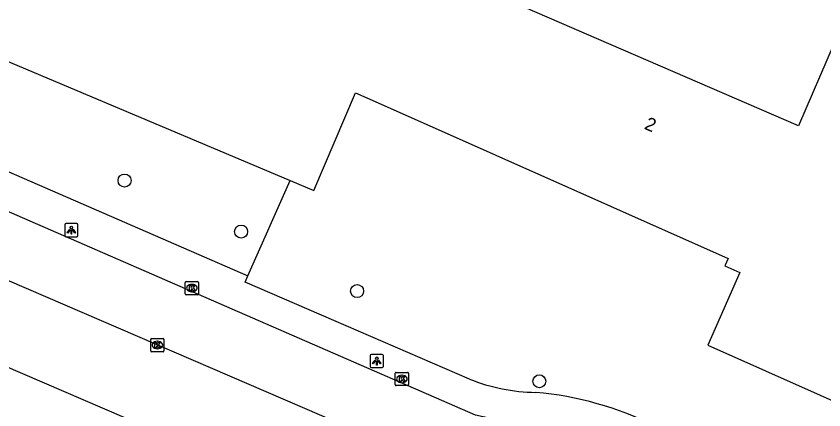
# Model space of a CAD drawing. Extents: x 162812 to 163818, y 381639 to 382470.
# Drawn here: x 163477 to 163537.8, y 381969.5 to 381999.1 of the extents above; entities that cross this region are included whole.
import ezdxf

# ---------------------------------------------------------------- set-up
doc = ezdxf.new("R2010")
doc.units = 0
for name, color, linetype in [('IMGEO_Boom', 7, 'Continuous'), ('IMGEO_Kolk', 7, 'Continuous'), ('IMGEO_Lichtpunt', 7, 'Continuous'), ('IMGEO_Pand', 7, 'Continuous'), ('IMGEO_Pand_nummerreeks', 7, 'Continuous'), ('IMGEO_Rijbaan_lokaal_open', 7, 'Continuous'), ('IMGEO_Voetpad_open', 7, 'Continuous')]:
    doc.layers.add(name, color=color, linetype=linetype)

msp = doc.modelspace()

# ---------------------------------------------------------------- linework, layer by layer
at = {"layer": 'IMGEO_Boom'}
for centre in [(163485.177, 381986.782), (163493.956, 381982.943), (163502.685, 381978.466), (163516.408, 381971.685)]:
    msp.add_circle(centre, 0.489, dxfattribs=at)
at = {"layer": 'IMGEO_Kolk'}
for p, q in [((163489.743, 381978.267), (163489.743, 381979.119)), ((163489.818, 381979.193), (163490.67, 381979.193)), ((163490.231, 381978.973), (163490.256, 381978.973)), ((163490.744, 381979.119), (163490.744, 381978.267)), ((163490.254, 381978.413), (163490.229, 381978.413)), ((163490.67, 381978.193), (163489.818, 381978.193)), ((163487.145, 381973.983), (163487.145, 381974.835)), ((163487.22, 381974.909), (163488.072, 381974.909)), ((163487.633, 381974.689), (163487.658, 381974.689)), ((163488.146, 381974.835), (163488.146, 381973.983)), ((163487.656, 381974.129), (163487.631, 381974.129)), ((163488.072, 381973.909), (163487.22, 381973.909)), ((163505.561, 381971.43), (163505.561, 381972.282)), ((163505.636, 381972.356), (163506.488, 381972.356)), ((163506.562, 381972.282), (163506.562, 381971.43)), ((163506.072, 381971.576), (163506.047, 381971.576)), ((163506.049, 381972.136), (163506.074, 381972.136)), ((163506.488, 381971.356), (163505.636, 381971.356))]:
    msp.add_line(p, q, dxfattribs=at)
for points in [[(163489.743, 381978.267), (163489.743, 381979.119)], [(163489.818, 381979.193), (163490.67, 381979.193)], [(163490.064, 381978.893), (163490.187, 381978.893), (163490.187, 381978.742), (163490.317, 381978.893), (163490.481, 381978.893), (163490.335, 381978.742), (163490.488, 381978.493), (163490.336, 381978.493), (163490.251, 381978.657), (163490.187, 381978.59), (163490.187, 381978.493), (163490.064, 381978.493), (163490.064, 381978.893)], [(163490.744, 381979.119), (163490.744, 381978.267)], [(163490.67, 381978.193), (163489.818, 381978.193)], [(163487.145, 381973.983), (163487.145, 381974.835)], [(163487.22, 381974.909), (163488.072, 381974.909)], [(163487.466, 381974.609), (163487.589, 381974.609), (163487.589, 381974.458), (163487.719, 381974.609), (163487.883, 381974.609), (163487.737, 381974.458), (163487.89, 381974.209), (163487.738, 381974.209), (163487.653, 381974.373), (163487.589, 381974.306), (163487.589, 381974.209), (163487.466, 381974.209), (163487.466, 381974.609)], [(163488.146, 381974.835), (163488.146, 381973.983)], [(163488.072, 381973.909), (163487.22, 381973.909)], [(163505.561, 381971.43), (163505.561, 381972.282)], [(163505.636, 381972.356), (163506.488, 381972.356)], [(163506.562, 381972.282), (163506.562, 381971.43)], [(163505.882, 381972.056), (163506.005, 381972.056), (163506.005, 381971.905), (163506.135, 381972.056), (163506.299, 381972.056), (163506.153, 381971.905), (163506.306, 381971.656), (163506.154, 381971.656), (163506.069, 381971.82), (163506.005, 381971.753), (163506.005, 381971.656), (163505.882, 381971.656), (163505.882, 381972.056)], [(163506.488, 381971.356), (163505.636, 381971.356)]]:
    msp.add_lwpolyline(points, dxfattribs=at)
for centre, start, end in [((163489.82, 381979.117), 91.55205, 178.44795), ((163489.82, 381979.117), 91.55205, 178.44795), ((163490.668, 381979.117), 1.55205, 88.44795), ((163490.668, 381979.117), 1.55205, 88.44795), ((163489.82, 381978.269), 181.55205, 268.44795), ((163489.82, 381978.269), 181.55205, 268.44795), ((163490.668, 381978.269), 271.55205, 358.44795), ((163490.668, 381978.269), 271.55205, 358.44795), ((163487.222, 381974.833), 91.55205, 178.44795), ((163487.222, 381974.833), 91.55205, 178.44795), ((163488.07, 381974.833), 1.55205, 88.44795), ((163488.07, 381974.833), 1.55205, 88.44795), ((163487.222, 381973.985), 181.55205, 268.44795), ((163487.222, 381973.985), 181.55205, 268.44795), ((163488.07, 381973.985), 271.55205, 358.44795), ((163488.07, 381973.985), 271.55205, 358.44795), ((163505.638, 381972.28), 91.55205, 178.44795), ((163505.638, 381972.28), 91.55205, 178.44795), ((163506.486, 381972.28), 1.55205, 88.44795), ((163506.486, 381972.28), 1.55205, 88.44795), ((163505.638, 381971.432), 181.55205, 268.44795), ((163505.638, 381971.432), 181.55205, 268.44795), ((163506.486, 381971.432), 271.55205, 358.44795), ((163506.486, 381971.432), 271.55205, 358.44795)]:
    msp.add_arc(centre, 0.0765, start, end, dxfattribs=at)
for centre, major_axis, ratio, start_param, end_param in [((163490.23, 381978.693), (-0.387, 0.002), 0.722429, 4.712389, 7.853982), ((163490.255, 381978.693), (-0.39, 0.002), 0.717154, 1.570796, 4.712389), ((163487.632, 381974.409), (-0.387, 0.002), 0.722429, 4.712389, 7.853982), ((163487.657, 381974.409), (-0.39, 0.002), 0.717154, 1.570796, 4.712389), ((163506.048, 381971.856), (-0.387, 0.002), 0.722429, 4.712389, 7.853982), ((163506.073, 381971.856), (-0.39, 0.002), 0.717154, 1.570796, 4.712389)]:
    msp.add_ellipse(centre, major_axis=major_axis, ratio=ratio, start_param=start_param, end_param=end_param, dxfattribs=at)
at = {"layer": 'IMGEO_Lichtpunt'}
for p, q in [((163480.672, 381983.448), (163480.672, 381982.641)), ((163480.672, 381983.448), (163480.672, 381982.641)), ((163481.574, 381983.543), (163480.766, 381983.543)), ((163481.574, 381983.543), (163480.766, 381983.543)), ((163481.668, 381982.641), (163481.668, 381983.448)), ((163481.668, 381982.641), (163481.668, 381983.448)), ((163480.766, 381982.547), (163481.574, 381982.547)), ((163480.766, 381982.547), (163481.574, 381982.547)), ((163503.667, 381973.613), (163503.667, 381972.806)), ((163503.667, 381973.613), (163503.667, 381972.806)), ((163504.569, 381973.708), (163503.761, 381973.708)), ((163504.569, 381973.708), (163503.761, 381973.708)), ((163504.663, 381972.806), (163504.663, 381973.613)), ((163504.663, 381972.806), (163504.663, 381973.613)), ((163503.761, 381972.712), (163504.569, 381972.712)), ((163503.761, 381972.712), (163504.569, 381972.712))]:
    msp.add_line(p, q, dxfattribs=at)
for points in [[(163481.046, 381983.112), (163481.085, 381983.084), (163480.897, 381982.822), (163480.859, 381982.849), (163481.046, 381983.112)], [(163481.258, 381983.084), (163481.296, 381983.111), (163481.483, 381982.849), (163481.444, 381982.821), (163481.258, 381983.084)], [(163481.148, 381983.064), (163481.195, 381983.064), (163481.195, 381982.742), (163481.148, 381982.742), (163481.148, 381983.064)], [(163504.041, 381973.277), (163504.08, 381973.249), (163503.892, 381972.987), (163503.854, 381973.014), (163504.041, 381973.277)], [(163504.143, 381973.229), (163504.19, 381973.229), (163504.19, 381972.907), (163504.143, 381972.907), (163504.143, 381973.229)], [(163504.253, 381973.249), (163504.291, 381973.276), (163504.478, 381973.014), (163504.439, 381972.986), (163504.253, 381973.249)]]:
    msp.add_lwpolyline(points, dxfattribs=at)
for centre in [(163481.171, 381983.246), (163504.166, 381973.411)]:
    msp.add_circle(centre, 0.0994, dxfattribs=at)
for centre, start, end in [((163480.766, 381983.448), 90, 180), ((163480.766, 381983.448), 90, 180), ((163481.574, 381983.448), 0, 90), ((163481.574, 381983.448), 0, 90), ((163480.766, 381982.641), 180, 270), ((163480.766, 381982.641), 180, 270), ((163481.574, 381982.641), 270, 0), ((163481.574, 381982.641), 270, 360), ((163503.761, 381973.613), 90, 180), ((163503.761, 381973.613), 90, 180), ((163504.569, 381973.613), 0, 90), ((163504.569, 381973.613), 0, 90), ((163503.761, 381972.806), 180, 270), ((163503.761, 381972.806), 180, 270), ((163504.569, 381972.806), 270, 0), ((163504.569, 381972.806), 270, 360)]:
    msp.add_arc(centre, 0.0946, start, end, dxfattribs=at)
at = {"layer": 'IMGEO_Pand'}
for points in [[(163478.63, 382015.207), (163471.27, 381997.887), (163497.638, 381986.791)], [(163497.638, 381986.791), (163499.438, 381986.033), (163502.563, 381993.388), (163504.273, 381992.628), (163530.617, 381980.916), (163530.374, 381980.369), (163531.515, 381979.862), (163529.09, 381974.408), (163554.69, 381963.026), (163554.9, 381963.497), (163557.289, 381962.462), (163560.814, 381970.607), (163558.423, 381971.64), (163563.925, 381984.35), (163547.569, 381991.427), (163548.225, 381992.943), (163538.609, 381997.105), (163535.92, 381990.892), (163503.826, 382004.78)]]:
    msp.add_lwpolyline(points, dxfattribs=at)
at = {"layer": 'IMGEO_Rijbaan_lokaal_open'}
for points in [[(163545.774, 381956.604), (163522.258, 381966.695), (163521.066, 381967.074), (163511.591, 381969.13), (163499.913, 381974.227), (163462.837, 381990.346)], [(163463.89, 381984.649), (163500, 381969.1), (163502.542, 381967.996)]]:
    msp.add_lwpolyline(points, dxfattribs=at)
at = {"layer": 'IMGEO_Voetpad_open'}
for points in [[(163463.856, 381992.929), (163475.893, 381987.691), (163494.468, 381979.607)], [(163494.468, 381979.607), (163497.638, 381986.791)], [(163511.154, 381971.851), (163500, 381976.66), (163494.266, 381979.132), (163494.468, 381979.607)], [(163465.112, 381977.59), (163497.478, 381963.682)]]:
    msp.add_lwpolyline(points, dxfattribs=at)
for centre, radius, start, end in [((163516.322, 381984.635), 13.789, 247.98764, 269.25115), ((163513.887, 381945.537), 25.41, 63.70498, 84.90761)]:
    msp.add_arc(centre, radius, start, end, dxfattribs=at)

# ---------------------------------------------------------------- texts
at = {"layer": 'IMGEO_Pand_nummerreeks'}
msp.add_text('2', height=1, rotation=336.53288, dxfattribs=at).set_placement((163524.247, 381990.689))

doc.saveas('drawing.dxf')
